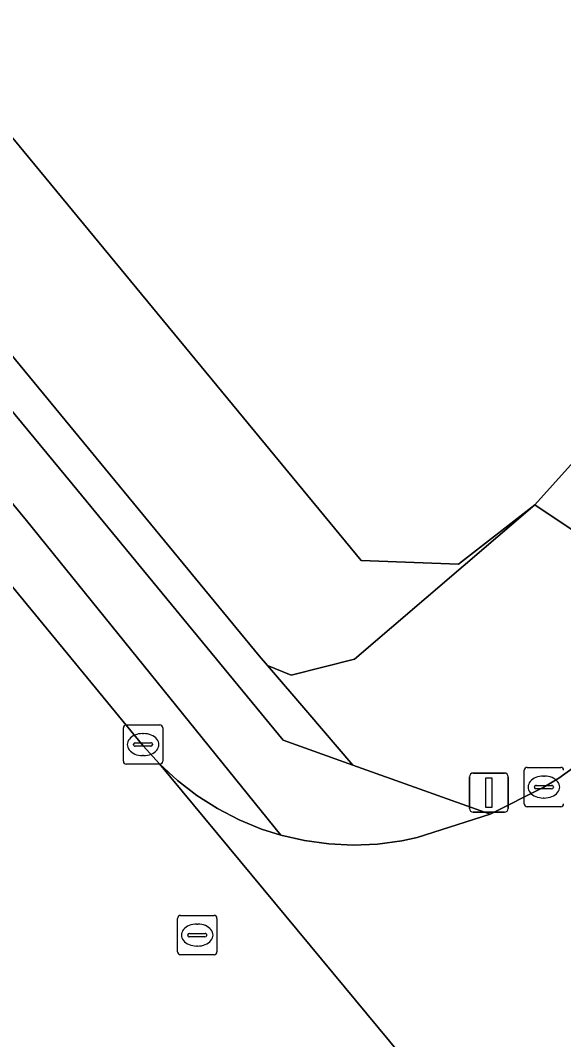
# Model space of a CAD drawing. Extents: x 159279 to 160377, y 384531 to 385888.
# Drawn here: x 159456.58 to 159470.4, y 385153.08 to 385179.03 of the extents above; entities that cross this region are included whole.
import ezdxf

# ---------------------------------------------------------------- set-up
doc = ezdxf.new("R2010")
doc.units = 0
for name, color, linetype in [('IMGEO_Fietspad_open', 7, 'Continuous'), ('IMGEO_Groenvoorziening', 7, 'Continuous'), ('IMGEO_Hek', 7, 'Continuous'), ('IMGEO_Kolk', 7, 'Continuous'), ('IMGEO_Lichtmast', 7, 'Continuous'), ('IMGEO_Rijbaan_lokaal_open', 7, 'Continuous'), ('IMGEO_Rioolput', 7, 'Continuous'), ('IMGEO_Verkeerseiland_open', 7, 'Continuous'), ('IMGEO_Voetpad_open', 7, 'Continuous')]:
    doc.layers.add(name, color=color, linetype=linetype)

msp = doc.modelspace()

# ---------------------------------------------------------------- linework, layer by layer
at = {"layer": 'IMGEO_Fietspad_open'}
msp.add_lwpolyline([(159442.335, 385183.759), (159456.742, 385166.295), (159463.211, 385158.288), (159463.815, 385158.149), (159464.43, 385158.065), (159465.049, 385158.036), (159465.668, 385158.062), (159466.283, 385158.144), (159466.68, 385158.227), (159468.531, 385158.824), (159465.043, 385160.072), (159463.271, 385160.707), (159457.898, 385167.235), (159444.716, 385183.201)], dxfattribs=at)
at = {"layer": 'IMGEO_Groenvoorziening'}
for points in [[(159546.86, 385274.842), (159546.212, 385275.888), (159529.172, 385250), (159504.899, 385213.047), (159502.888, 385214.394), (159492.142, 385198.211), (159474.504, 385172.106), (159472.407, 385169.747), (159469.674, 385166.696), (159472.443, 385164.841), (159473.77, 385166.921), (159474.152, 385166.668), (159486.771, 385185.901), (159487.681, 385185.313), (159489.779, 385188.336), (159488.914, 385188.908), (159492.841, 385194.619), (159493.711, 385194.005), (159494.162, 385194.645), (159494.243, 385194.728), (159496.427, 385196.975), (159495.586, 385197.832), (159499.271, 385201.267)], [(159436.757, 385236.409), (159430.587, 385217.007), (159435.719, 385206.014), (159438.506, 385200.578), (159441.573, 385195.295), (159443.21, 385192.716), (159445.93, 385188.732), (159465.252, 385165.282), (159467.724, 385165.189), (159469.674, 385166.696), (159472.407, 385169.747), (159474.504, 385172.106), (159492.142, 385198.211), (159502.888, 385214.394), (159504.899, 385213.047), (159529.172, 385250)], [(159441.613, 385188.751), (159444.884, 385184.456), (159462.657, 385162.851), (159462.87, 385162.603), (159463.476, 385162.36), (159465.087, 385162.769), (159469.674, 385166.696), (159467.724, 385165.189), (159465.252, 385165.282), (159445.93, 385188.732), (159443.21, 385192.716), (159441.573, 385195.295), (159438.506, 385200.578), (159435.719, 385206.014), (159430.587, 385217.007), (159436.757, 385236.409), (159436.358, 385236.169), (159421.894, 385227.072), (159431.745, 385206.318)]]:
    msp.add_lwpolyline(points, dxfattribs=at)
at = {"layer": 'IMGEO_Hek'}
for points in [[(159529.172, 385250), (159504.899, 385213.047), (159502.888, 385214.394), (159492.142, 385198.211), (159474.504, 385172.106), (159472.407, 385169.747), (159469.674, 385166.696)], [(159467.724, 385165.189), (159465.252, 385165.282), (159445.93, 385188.732), (159443.21, 385192.716), (159441.573, 385195.295), (159438.506, 385200.578), (159435.719, 385206.014), (159430.587, 385217.007), (159436.757, 385236.409)], [(159469.674, 385166.696), (159467.724, 385165.189)]]:
    msp.add_lwpolyline(points, dxfattribs=at)
at = {"layer": 'IMGEO_Kolk'}
for p, q in [((159459.204, 385160.168), (159459.204, 385161.02)), ((159459.279, 385161.094), (159460.131, 385161.094)), ((159460.205, 385161.02), (159460.205, 385160.168)), ((159459.692, 385160.874), (159459.717, 385160.874)), ((159459.463, 385160.588), (159459.463, 385160.6)), ((159459.901, 385160.551), (159459.503, 385160.551)), ((159459.506, 385160.637), (159459.904, 385160.637)), ((159459.947, 385160.6), (159459.947, 385160.588)), ((159459.715, 385160.314), (159459.69, 385160.314)), ((159460.131, 385160.094), (159459.279, 385160.094)), ((159469.475, 385160.013), (159470.327, 385160.013)), ((159469.4, 385159.087), (159469.4, 385159.939)), ((159469.888, 385159.793), (159469.913, 385159.793)), ((159469.659, 385159.507), (159469.659, 385159.519)), ((159470.097, 385159.47), (159469.699, 385159.47)), ((159469.702, 385159.556), (159470.1, 385159.556)), ((159470.143, 385159.519), (159470.143, 385159.507)), ((159469.911, 385159.233), (159469.886, 385159.233)), ((159470.327, 385159.013), (159469.475, 385159.013))]:
    msp.add_line(p, q, dxfattribs=at)
for points in [[(159459.204, 385160.168), (159459.204, 385161.02)], [(159459.279, 385161.094), (159460.131, 385161.094)], [(159460.205, 385161.02), (159460.205, 385160.168)], [(159460.131, 385160.094), (159459.279, 385160.094)], [(159469.475, 385160.013), (159470.327, 385160.013)], [(159469.4, 385159.087), (159469.4, 385159.939)], [(159470.327, 385159.013), (159469.475, 385159.013)]]:
    msp.add_lwpolyline(points, dxfattribs=at)
for centre, radius, start, end in [((159459.281, 385161.018), 0.0765, 91.552, 178.448), ((159459.281, 385161.018), 0.0765, 91.552, 178.448), ((159460.129, 385161.018), 0.0765, 1.552, 88.448), ((159460.129, 385161.018), 0.0765, 1.552, 88.448), ((159459.503, 385160.597), 0.0403, 85.8775, 175.7526), ((159459.5, 385160.587), 0.0366, 178.938, 274.7102), ((159459.904, 385160.594), 0.043, 264.8664, 352.4533), ((159459.908, 385160.599), 0.0386, 1.7309, 96.639), ((159459.281, 385160.17), 0.0765, 181.552, 268.448), ((159459.281, 385160.17), 0.0765, 181.552, 268.448), ((159460.129, 385160.17), 0.0765, 271.552, 358.448), ((159460.129, 385160.17), 0.0765, 271.552, 358.448), ((159469.477, 385159.937), 0.0765, 91.552, 178.448), ((159469.477, 385159.937), 0.0765, 91.552, 178.448), ((159470.325, 385159.937), 0.0765, 1.552, 88.448), ((159470.325, 385159.937), 0.0765, 1.552, 88.448), ((159469.699, 385159.516), 0.0403, 85.8775, 175.7526), ((159469.696, 385159.506), 0.0366, 178.938, 274.7102), ((159470.1, 385159.513), 0.043, 264.8664, 352.4533), ((159470.104, 385159.518), 0.0386, 1.7309, 96.639), ((159469.477, 385159.089), 0.0765, 181.552, 268.448), ((159469.477, 385159.089), 0.0765, 181.552, 268.448), ((159470.325, 385159.089), 0.0765, 271.552, 358.448), ((159470.325, 385159.089), 0.0765, 271.552, 358.448)]:
    msp.add_arc(centre, radius, start, end, dxfattribs=at)
for centre, major_axis, ratio, start_param, end_param in [((159459.691, 385160.594), (-0.387, 0.002), 0.722429, 4.712389, 7.853982), ((159459.716, 385160.594), (-0.39, 0.002), 0.717154, 1.570796, 4.712389), ((159469.887, 385159.513), (-0.387, 0.002), 0.722429, 4.712389, 7.853982), ((159469.912, 385159.513), (-0.39, 0.002), 0.717154, 1.570796, 4.712389)]:
    msp.add_ellipse(centre, major_axis=major_axis, ratio=ratio, start_param=start_param, end_param=end_param, dxfattribs=at)
at = {"layer": 'IMGEO_Lichtmast'}
for p, q in [((159468.005, 385158.97), (159468.005, 385159.77)), ((159468.005, 385159.77), (159468.005, 385158.97)), ((159468.105, 385159.87), (159468.895, 385159.87)), ((159468.895, 385159.87), (159468.105, 385159.87)), ((159468.995, 385159.77), (159468.995, 385158.97)), ((159468.995, 385158.97), (159468.995, 385159.77)), ((159468.895, 385158.87), (159468.105, 385158.87)), ((159468.105, 385158.87), (159468.895, 385158.87))]:
    msp.add_line(p, q, dxfattribs=at)
msp.add_lwpolyline([(159468.425, 385159.745), (159468.575, 385159.745), (159468.575, 385158.995), (159468.425, 385158.995), (159468.425, 385159.745)], dxfattribs=at)
for centre, start, end in [((159468.105, 385159.77), 90, 180), ((159468.105, 385159.77), 90, 180), ((159468.895, 385159.77), 0, 90), ((159468.895, 385159.77), 360, 90), ((159468.105, 385158.97), 180, 270), ((159468.105, 385158.97), 180, 270), ((159468.895, 385158.97), 270, 0), ((159468.895, 385158.97), 270, 0)]:
    msp.add_arc(centre, 0.1, start, end, dxfattribs=at)
at = {"layer": 'IMGEO_Rijbaan_lokaal_open'}
for points in [[(159476.853, 385139.918), (159460.125, 385160.1), (159459.709, 385160.561), (159455.319, 385165.898), (159453.376, 385168.243), (159451.729, 385170.222), (159446.916, 385176.066), (159441.416, 385182.704), (159438.369, 385186.896), (159432.934, 385195.543), (159428.293, 385204.641), (159426.924, 385207.568), (159418.994, 385224.295)], [(159470.645, 385160.001), (159470.284, 385159.74), (159469.901, 385159.512), (159468.531, 385158.824), (159466.68, 385158.227), (159466.283, 385158.144), (159465.668, 385158.062), (159465.049, 385158.036), (159464.43, 385158.065), (159463.815, 385158.149), (159463.211, 385158.288), (159462.72, 385158.444), (159462.146, 385158.679), (159461.595, 385158.965), (159461.072, 385159.299), (159460.58, 385159.679), (159460.125, 385160.1), (159476.853, 385139.918)]]:
    msp.add_lwpolyline(points, dxfattribs=at)
at = {"layer": 'IMGEO_Rioolput'}
for p, q in [((159460.582, 385155.318), (159460.582, 385156.17)), ((159460.657, 385156.244), (159461.509, 385156.244)), ((159461.583, 385156.17), (159461.583, 385155.318)), ((159461.07, 385156.024), (159461.095, 385156.024)), ((159460.841, 385155.738), (159460.841, 385155.75)), ((159461.279, 385155.701), (159460.881, 385155.701)), ((159460.884, 385155.787), (159461.282, 385155.787)), ((159461.325, 385155.75), (159461.325, 385155.738)), ((159461.093, 385155.464), (159461.068, 385155.464)), ((159461.509, 385155.244), (159460.657, 385155.244))]:
    msp.add_line(p, q, dxfattribs=at)
for points in [[(159460.582, 385155.318), (159460.582, 385156.17)], [(159460.657, 385156.244), (159461.509, 385156.244)], [(159461.583, 385156.17), (159461.583, 385155.318)], [(159461.509, 385155.244), (159460.657, 385155.244)]]:
    msp.add_lwpolyline(points, dxfattribs=at)
for centre, radius, start, end in [((159460.659, 385156.168), 0.0765, 91.552, 178.448), ((159460.659, 385156.168), 0.0765, 91.552, 178.448), ((159461.507, 385156.168), 0.0765, 1.552, 88.448), ((159461.507, 385156.168), 0.0765, 1.552, 88.448), ((159460.881, 385155.747), 0.0403, 85.8775, 175.7526), ((159460.878, 385155.737), 0.0366, 178.938, 274.7102), ((159461.282, 385155.744), 0.043, 264.8664, 352.4533), ((159461.286, 385155.749), 0.0386, 1.7309, 96.639), ((159460.659, 385155.32), 0.0765, 181.552, 268.448), ((159460.659, 385155.32), 0.0765, 181.552, 268.448), ((159461.507, 385155.32), 0.0765, 271.552, 358.448), ((159461.507, 385155.32), 0.0765, 271.552, 358.448)]:
    msp.add_arc(centre, radius, start, end, dxfattribs=at)
for centre, major_axis, ratio, start_param, end_param in [((159461.069, 385155.744), (-0.387, 0.002), 0.722429, 4.712389, 7.853982), ((159461.094, 385155.744), (-0.39, 0.002), 0.717154, 1.570796, 4.712389)]:
    msp.add_ellipse(centre, major_axis=major_axis, ratio=ratio, start_param=start_param, end_param=end_param, dxfattribs=at)
at = {"layer": 'IMGEO_Verkeerseiland_open'}
msp.add_lwpolyline([(159418.994, 385224.295), (159426.924, 385207.568), (159428.293, 385204.641), (159432.934, 385195.543), (159438.369, 385186.896), (159441.416, 385182.704), (159446.916, 385176.066), (159451.729, 385170.222), (159453.376, 385168.243), (159453.761, 385168.562), (159455.704, 385166.217), (159455.319, 385165.898), (159459.709, 385160.561), (159460.125, 385160.1), (159460.58, 385159.679), (159461.072, 385159.299), (159461.595, 385158.965), (159462.146, 385158.679), (159462.72, 385158.444), (159463.211, 385158.288), (159456.742, 385166.295), (159442.335, 385183.759)], dxfattribs=at)
at = {"layer": 'IMGEO_Voetpad_open'}
for points in [[(159462.87, 385162.603), (159462.657, 385162.851), (159444.884, 385184.456), (159441.613, 385188.751)], [(159444.716, 385183.201), (159457.898, 385167.235), (159463.271, 385160.707), (159465.043, 385160.072), (159463.892, 385161.413), (159462.87, 385162.603)]]:
    msp.add_lwpolyline(points, dxfattribs=at)
msp.add_lwpolyline([(159469.674, 385166.696), (159465.087, 385162.769), (159463.476, 385162.36), (159462.87, 385162.603), (159463.892, 385161.413), (159465.043, 385160.072), (159468.531, 385158.824), (159469.901, 385159.512), (159470.284, 385159.74), (159470.645, 385160.001), (159470.981, 385160.293), (159471.29, 385160.614), (159471.569, 385160.961), (159471.816, 385161.332), (159472.022, 385161.709), (159487.681, 385185.313), (159486.771, 385185.901), (159474.152, 385166.668), (159473.77, 385166.921), (159472.443, 385164.841)], close=True, dxfattribs=at)

doc.saveas('drawing.dxf')
